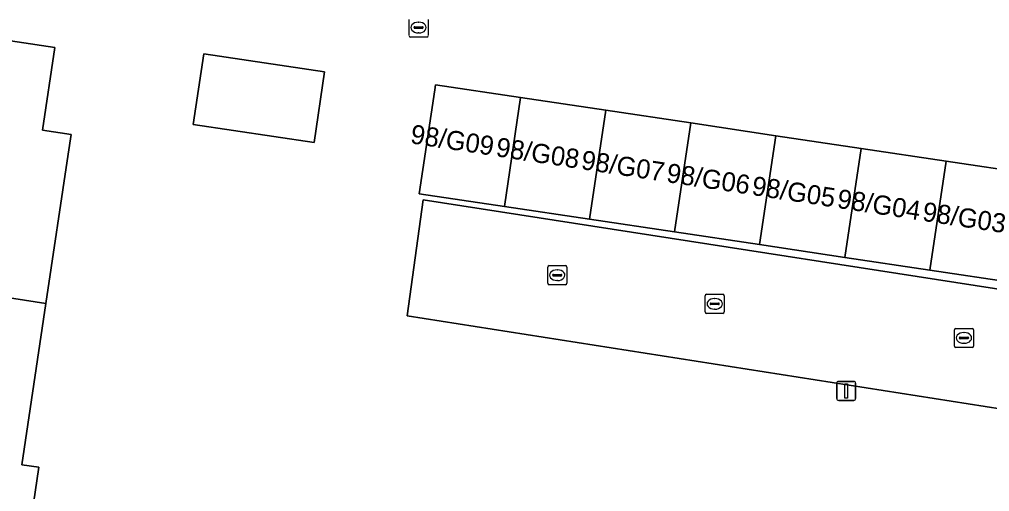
# Model space of a CAD drawing. Extents: x 161483 to 162250, y 379484 to 380833.
# Drawn here: x 161701.8 to 161752.7, y 380605.1 to 380629.9 of the extents above; entities that cross this region are included whole.
import ezdxf

# ---------------------------------------------------------------- set-up
doc = ezdxf.new("R2010")
doc.units = 0
for name, color, linetype in [('IMGEO_Erf', 7, 'Continuous'), ('IMGEO_Kolk', 7, 'Continuous'), ('IMGEO_Lichtmast', 7, 'Continuous'), ('IMGEO_Pand', 7, 'Continuous'), ('IMGEO_Pand_nummerreeks', 7, 'Continuous'), ('IMGEO_Rijbaan_lokaal_open', 7, 'Continuous'), ('IMGEO_Rioolput', 7, 'Continuous')]:
    doc.layers.add(name, color=color, linetype=linetype)

msp = doc.modelspace()

# ---------------------------------------------------------------- linework, layer by layer
at = {"layer": 'IMGEO_Erf'}
for points in [[(161699.718, 380628.991), (161703.687, 380628.398), (161703.038, 380624.059), (161704.543, 380623.834), (161704.389, 380622.805), (161703.216, 380614.962), (161701.954, 380606.517), (161702.852, 380606.383), (161702.283, 380602.576), (161701.887, 380602.635), (161696.942, 380603.375)], [(161754.039, 380616.054), (161749.576, 380616.722), (161745.113, 380617.389), (161740.65, 380618.056), (161736.187, 380618.723), (161731.724, 380619.39), (161727.261, 380620.058), (161722.798, 380620.725), (161723.613, 380626.176), (161723.652, 380626.435), (161728.115, 380625.768), (161732.578, 380625.101), (161737.041, 380624.434), (161741.504, 380623.767), (161745.967, 380623.099), (161750.43, 380622.432), (161754.893, 380621.765)], [(161755.152, 380609.143), (161722.17, 380614.317), (161722.998, 380620.409), (161762.888, 380614.224)]]:
    msp.add_lwpolyline(points, dxfattribs=at)
msp.add_lwpolyline([(161717.279, 380623.409), (161710.948, 380624.356), (161711.503, 380628.064), (161717.833, 380627.117)], close=True, dxfattribs=at)
at = {"layer": 'IMGEO_Kolk'}
for p, q in [((161729.535, 380616.027), (161729.535, 380616.879)), ((161729.61, 380616.953), (161730.462, 380616.953)), ((161730.023, 380616.733), (161730.048, 380616.733)), ((161730.536, 380616.879), (161730.536, 380616.027)), ((161729.794, 380616.447), (161729.794, 380616.459)), ((161730.232, 380616.41), (161729.834, 380616.41)), ((161729.837, 380616.496), (161730.235, 380616.496)), ((161730.046, 380616.173), (161730.021, 380616.173)), ((161730.278, 380616.459), (161730.278, 380616.447)), ((161730.462, 380615.953), (161729.61, 380615.953)), ((161737.792, 380614.525), (161737.792, 380615.377)), ((161737.867, 380615.451), (161738.719, 380615.451)), ((161738.28, 380615.231), (161738.305, 380615.231)), ((161738.793, 380615.377), (161738.793, 380614.525)), ((161738.051, 380614.945), (161738.051, 380614.957)), ((161738.489, 380614.908), (161738.091, 380614.908)), ((161738.094, 380614.994), (161738.492, 380614.994)), ((161738.303, 380614.671), (161738.278, 380614.671)), ((161738.535, 380614.957), (161738.535, 380614.945)), ((161738.719, 380614.451), (161737.867, 380614.451)), ((161750.865, 380612.738), (161750.865, 380613.59)), ((161750.94, 380613.664), (161751.792, 380613.664)), ((161751.866, 380613.59), (161751.866, 380612.738)), ((161751.124, 380613.158), (161751.124, 380613.17)), ((161751.562, 380613.121), (161751.164, 380613.121)), ((161751.167, 380613.207), (161751.565, 380613.207)), ((161751.353, 380613.444), (161751.378, 380613.444)), ((161751.608, 380613.17), (161751.608, 380613.158)), ((161751.792, 380612.664), (161750.94, 380612.664)), ((161751.376, 380612.884), (161751.351, 380612.884))]:
    msp.add_line(p, q, dxfattribs=at)
for points in [[(161729.535, 380616.027), (161729.535, 380616.879)], [(161729.61, 380616.953), (161730.462, 380616.953)], [(161730.536, 380616.879), (161730.536, 380616.027)], [(161730.462, 380615.953), (161729.61, 380615.953)], [(161737.792, 380614.525), (161737.792, 380615.377)], [(161737.867, 380615.451), (161738.719, 380615.451)], [(161738.793, 380615.377), (161738.793, 380614.525)], [(161738.719, 380614.451), (161737.867, 380614.451)], [(161750.865, 380612.738), (161750.865, 380613.59)], [(161750.94, 380613.664), (161751.792, 380613.664)], [(161751.866, 380613.59), (161751.866, 380612.738)], [(161751.792, 380612.664), (161750.94, 380612.664)]]:
    msp.add_lwpolyline(points, dxfattribs=at)
for centre, radius, start, end in [((161729.612, 380616.877), 0.0765, 91.552, 178.448), ((161729.612, 380616.877), 0.0765, 91.552, 178.448), ((161730.46, 380616.877), 0.0765, 1.552, 88.448), ((161730.46, 380616.877), 0.0765, 1.552, 88.448), ((161729.834, 380616.456), 0.0403, 85.8775, 175.7526), ((161729.831, 380616.446), 0.0366, 178.938, 274.7102), ((161730.235, 380616.453), 0.043, 264.8664, 352.4533), ((161730.239, 380616.458), 0.0386, 1.7309, 96.639), ((161729.612, 380616.029), 0.0765, 181.552, 268.448), ((161729.612, 380616.029), 0.0765, 181.552, 268.448), ((161730.46, 380616.029), 0.0765, 271.552, 358.448), ((161730.46, 380616.029), 0.0765, 271.552, 358.448), ((161737.869, 380615.375), 0.0765, 91.552, 178.448), ((161737.869, 380615.375), 0.0765, 91.552, 178.448), ((161738.717, 380615.375), 0.0765, 1.552, 88.448), ((161738.717, 380615.375), 0.0765, 1.552, 88.448), ((161738.091, 380614.954), 0.0403, 85.8775, 175.7526), ((161738.088, 380614.944), 0.0366, 178.938, 274.7102), ((161738.492, 380614.951), 0.043, 264.8664, 352.4533), ((161738.496, 380614.956), 0.0386, 1.7309, 96.639), ((161737.869, 380614.527), 0.0765, 181.552, 268.448), ((161737.869, 380614.527), 0.0765, 181.552, 268.448), ((161738.717, 380614.527), 0.0765, 271.552, 358.448), ((161738.717, 380614.527), 0.0765, 271.552, 358.448), ((161750.942, 380613.588), 0.0765, 91.552, 178.448), ((161750.942, 380613.588), 0.0765, 91.552, 178.448), ((161751.79, 380613.588), 0.0765, 1.552, 88.448), ((161751.79, 380613.588), 0.0765, 1.552, 88.448), ((161751.164, 380613.167), 0.0403, 85.8775, 175.7526), ((161751.161, 380613.157), 0.0366, 178.938, 274.7102), ((161751.565, 380613.164), 0.043, 264.8664, 352.4533), ((161751.569, 380613.169), 0.0386, 1.7309, 96.639), ((161750.942, 380612.74), 0.0765, 181.552, 268.448), ((161750.942, 380612.74), 0.0765, 181.552, 268.448), ((161751.79, 380612.74), 0.0765, 271.552, 358.448), ((161751.79, 380612.74), 0.0765, 271.552, 358.448)]:
    msp.add_arc(centre, radius, start, end, dxfattribs=at)
for centre, major_axis, ratio, start_param, end_param in [((161730.022, 380616.453), (-0.387, 0.002), 0.722429, 4.712389, 7.853982), ((161730.047, 380616.453), (-0.39, 0.002), 0.717154, 1.570796, 4.712389), ((161738.279, 380614.951), (-0.387, 0.002), 0.722429, 4.712389, 7.853982), ((161738.304, 380614.951), (-0.39, 0.002), 0.717154, 1.570796, 4.712389), ((161751.352, 380613.164), (-0.387, 0.002), 0.722429, 4.712389, 7.853982), ((161751.377, 380613.164), (-0.39, 0.002), 0.717154, 1.570796, 4.712389)]:
    msp.add_ellipse(centre, major_axis=major_axis, ratio=ratio, start_param=start_param, end_param=end_param, dxfattribs=at)
at = {"layer": 'IMGEO_Lichtmast'}
for p, q in [((161744.695, 380609.987), (161744.695, 380610.787)), ((161744.695, 380610.787), (161744.695, 380609.987)), ((161744.795, 380610.887), (161745.585, 380610.887)), ((161745.585, 380610.887), (161744.795, 380610.887)), ((161745.685, 380610.787), (161745.685, 380609.987)), ((161745.685, 380609.987), (161745.685, 380610.787)), ((161745.585, 380609.887), (161744.795, 380609.887)), ((161744.795, 380609.887), (161745.585, 380609.887))]:
    msp.add_line(p, q, dxfattribs=at)
msp.add_lwpolyline([(161745.115, 380610.762), (161745.265, 380610.762), (161745.265, 380610.012), (161745.115, 380610.012), (161745.115, 380610.762)], dxfattribs=at)
for centre, start, end in [((161744.795, 380610.787), 90, 180), ((161744.795, 380610.787), 90, 180), ((161745.585, 380610.787), 0, 90), ((161745.585, 380610.787), 360, 90), ((161744.795, 380609.987), 180, 270), ((161744.795, 380609.987), 180, 270), ((161745.585, 380609.987), 270, 0), ((161745.585, 380609.987), 270, 0)]:
    msp.add_arc(centre, 0.1, start, end, dxfattribs=at)
at = {"layer": 'IMGEO_Pand'}
for points in [[(161704.389, 380622.805), (161704.543, 380623.834), (161703.038, 380624.059), (161703.687, 380628.398), (161699.718, 380628.991), (161698.915, 380623.623), (161694.504, 380624.283), (161689.558, 380625.022), (161689.451, 380624.302), (161688.564, 380624.435), (161688.204, 380622.029), (161689.023, 380621.906), (161688.336, 380617.311), (161697.597, 380615.849), (161703.216, 380614.962)], [(161711.503, 380628.064), (161710.948, 380624.356), (161717.279, 380623.409), (161717.833, 380627.117)], [(161728.115, 380625.768), (161723.652, 380626.435), (161723.613, 380626.176), (161722.798, 380620.725), (161727.261, 380620.058)], [(161728.115, 380625.768), (161727.261, 380620.058), (161731.724, 380619.39), (161732.578, 380625.101)], [(161736.187, 380618.723), (161737.041, 380624.434), (161732.578, 380625.101), (161731.724, 380619.39)], [(161736.187, 380618.723), (161740.65, 380618.056), (161741.504, 380623.767), (161737.041, 380624.434)], [(161741.504, 380623.767), (161740.65, 380618.056), (161745.113, 380617.389), (161745.967, 380623.099)], [(161749.576, 380616.722), (161750.43, 380622.432), (161745.967, 380623.099), (161745.113, 380617.389)], [(161749.576, 380616.722), (161754.039, 380616.054), (161754.893, 380621.765), (161750.43, 380622.432)], [(161703.216, 380614.962), (161697.597, 380615.849), (161688.336, 380617.311), (161687.614, 380612.476), (161686.663, 380612.618), (161686.281, 380610.06), (161687.125, 380609.934), (161687.013, 380609.186), (161697.574, 380607.607), (161696.942, 380603.375), (161701.887, 380602.635), (161702.283, 380602.576), (161702.852, 380606.383), (161701.954, 380606.517)]]:
    msp.add_lwpolyline(points, close=True, dxfattribs=at)
at = {"layer": 'IMGEO_Rijbaan_lokaal_open'}
msp.add_lwpolyline([(161764.673, 380611.963), (161764.462, 380611.994), (161764.751, 380613.935), (161762.888, 380614.224), (161722.998, 380620.409), (161722.17, 380614.317), (161755.152, 380609.143), (161755.815, 380608.996), (161756.451, 380608.757), (161757.141, 380608.37), (161757.82, 380607.818), (161758.262, 380607.322), (161758.674, 380606.698), (161758.929, 380606.161), (161759.121, 380605.582), (161759.258, 380604.817), (161759.278, 380604.221), (161759.226, 380603.627), (161755.449, 380578.66), (161759.209, 380578.08), (161761.171, 380592.041), (161761.717, 380591.955)], close=True, dxfattribs=at)
at = {"layer": 'IMGEO_Rioolput'}
for p, q in [((161722.261, 380629.01), (161722.261, 380629.862)), ((161723.262, 380629.862), (161723.262, 380629.01)), ((161722.52, 380629.43), (161722.52, 380629.442)), ((161722.958, 380629.393), (161722.56, 380629.393)), ((161722.563, 380629.479), (161722.961, 380629.479)), ((161722.749, 380629.716), (161722.774, 380629.716)), ((161723.004, 380629.442), (161723.004, 380629.43)), ((161723.188, 380628.936), (161722.336, 380628.936)), ((161722.772, 380629.156), (161722.747, 380629.156))]:
    msp.add_line(p, q, dxfattribs=at)
for points in [[(161722.261, 380629.01), (161722.261, 380629.862)], [(161723.262, 380629.862), (161723.262, 380629.01)], [(161723.188, 380628.936), (161722.336, 380628.936)]]:
    msp.add_lwpolyline(points, dxfattribs=at)
for centre, radius, start, end in [((161722.56, 380629.439), 0.0403, 85.8775, 175.7526), ((161722.557, 380629.429), 0.0366, 178.938, 274.7102), ((161722.961, 380629.436), 0.043, 264.8664, 352.4533), ((161722.965, 380629.441), 0.0386, 1.7309, 96.639), ((161722.338, 380629.012), 0.0765, 181.552, 268.448), ((161722.338, 380629.012), 0.0765, 181.552, 268.448), ((161723.186, 380629.012), 0.0765, 271.552, 358.448), ((161723.186, 380629.012), 0.0765, 271.552, 358.448)]:
    msp.add_arc(centre, radius, start, end, dxfattribs=at)
for centre, major_axis, ratio, start_param, end_param in [((161722.748, 380629.436), (-0.387, 0.002), 0.722429, 4.712389, 7.853982), ((161722.773, 380629.436), (-0.39, 0.002), 0.717154, 1.570796, 4.712389)]:
    msp.add_ellipse(centre, major_axis=major_axis, ratio=ratio, start_param=start_param, end_param=end_param, dxfattribs=at)

# ---------------------------------------------------------------- texts
at = {"layer": 'IMGEO_Pand_nummerreeks'}
for s, p in [('98/G09', (161722.295, 380623.373)), ('98/G08', (161726.776, 380622.695)), ('98/G07', (161731.247, 380622.019)), ('98/G06', (161735.722, 380621.342)), ('98/G05', (161740.197, 380620.665)), ('98/G04', (161744.672, 380619.988)), ('98/G03', (161749.146, 380619.312))]:
    msp.add_text(s, height=1, rotation=351.3997, dxfattribs=at).set_placement(p)

doc.saveas('drawing.dxf')
